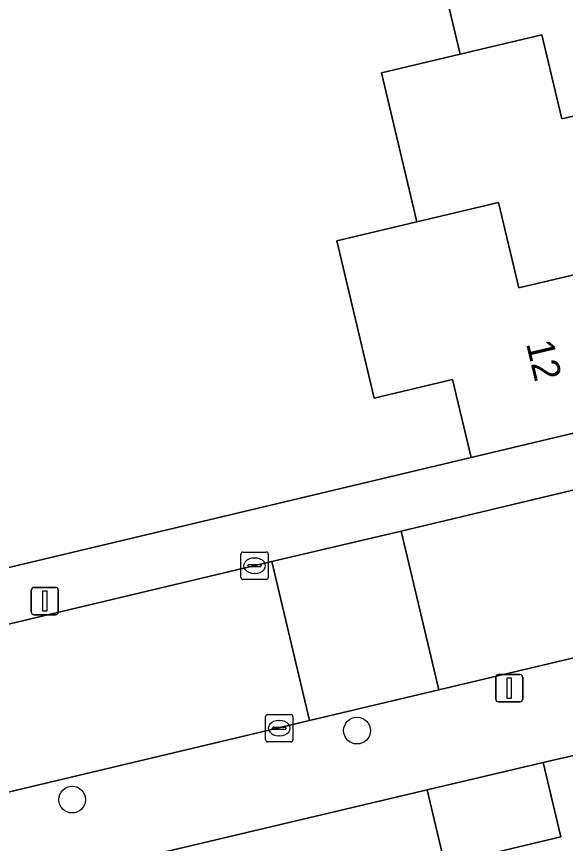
# Model space of a CAD drawing. Extents: x 158031 to 159244, y 380104 to 381214.
# Drawn here: x 158640.63 to 158660.67, y 380506.58 to 380536.8 of the extents above; entities that cross this region are included whole.
import ezdxf

# ---------------------------------------------------------------- set-up
doc = ezdxf.new("R2010")
doc.units = 0
for name, color, linetype in [('IMGEO_Boom', 7, 'Continuous'), ('IMGEO_Erf', 7, 'Continuous'), ('IMGEO_Hek', 7, 'Continuous'), ('IMGEO_Kolk', 7, 'Continuous'), ('IMGEO_Lichtmast', 7, 'Continuous'), ('IMGEO_Pand', 7, 'Continuous'), ('IMGEO_Pand_nummerreeks', 7, 'Continuous'), ('IMGEO_Rijbaan_lokaal_open', 7, 'Continuous'), ('IMGEO_Voetpad_open', 7, 'Continuous')]:
    doc.layers.add(name, color=color, linetype=linetype)

msp = doc.modelspace()

# ---------------------------------------------------------------- linework, layer by layer
at = {"layer": 'IMGEO_Boom'}
for centre in [(158653.061, 380510.703), (158642.657, 380508.181)]:
    msp.add_circle(centre, 0.489, dxfattribs=at)
at = {"layer": 'IMGEO_Erf'}
for points in [[(158637.101, 380515.894), (158657.23, 380520.681), (158656.55, 380523.537), (158653.686, 380522.859), (158652.326, 380528.605), (158655.25, 380529.297), (158653.959, 380534.752), (158656.825, 380535.43), (158655.58, 380540.691)], [(158674.757, 380513.096), (158675.408, 380510.373), (158671.171, 380509.36), (158670.52, 380512.083), (158669.308, 380511.793), (158669.959, 380509.07), (158665.842, 380508.085), (158661.725, 380507.1), (158661.074, 380509.823), (158659.856, 380509.542), (158660.505, 380506.818), (158656.272, 380505.81), (158655.623, 380508.533), (158636.06, 380503.911)]]:
    msp.add_lwpolyline(points, dxfattribs=at)
at = {"layer": 'IMGEO_Hek'}
msp.add_lwpolyline([(158637.101, 380515.894), (158657.23, 380520.681)], dxfattribs=at)
at = {"layer": 'IMGEO_Kolk'}
for p, q in [((158648.82, 380516.305), (158648.82, 380517.157)), ((158648.895, 380517.231), (158649.747, 380517.231)), ((158649.308, 380517.011), (158649.333, 380517.011)), ((158649.821, 380517.157), (158649.821, 380516.305)), ((158649.079, 380516.725), (158649.079, 380516.737)), ((158649.122, 380516.774), (158649.52, 380516.774)), ((158649.563, 380516.737), (158649.563, 380516.725)), ((158649.517, 380516.688), (158649.119, 380516.688)), ((158649.331, 380516.451), (158649.306, 380516.451)), ((158649.747, 380516.231), (158648.895, 380516.231)), ((158649.796, 380511.291), (158650.648, 380511.291)), ((158649.721, 380510.365), (158649.721, 380511.217)), ((158650.209, 380511.071), (158650.234, 380511.071)), ((158650.722, 380511.217), (158650.722, 380510.365)), ((158649.98, 380510.785), (158649.98, 380510.797)), ((158650.418, 380510.748), (158650.02, 380510.748)), ((158650.023, 380510.834), (158650.421, 380510.834)), ((158650.464, 380510.797), (158650.464, 380510.785)), ((158650.232, 380510.511), (158650.207, 380510.511)), ((158650.648, 380510.291), (158649.796, 380510.291))]:
    msp.add_line(p, q, dxfattribs=at)
for points in [[(158648.82, 380516.305), (158648.82, 380517.157)], [(158648.895, 380517.231), (158649.747, 380517.231)], [(158649.821, 380517.157), (158649.821, 380516.305)], [(158649.747, 380516.231), (158648.895, 380516.231)], [(158649.796, 380511.291), (158650.648, 380511.291)], [(158649.721, 380510.365), (158649.721, 380511.217)], [(158650.722, 380511.217), (158650.722, 380510.365)], [(158650.648, 380510.291), (158649.796, 380510.291)]]:
    msp.add_lwpolyline(points, dxfattribs=at)
for centre, radius, start, end in [((158648.897, 380517.155), 0.0765, 91.552, 178.448), ((158648.897, 380517.155), 0.0765, 91.552, 178.448), ((158649.745, 380517.155), 0.0765, 1.552, 88.448), ((158649.745, 380517.155), 0.0765, 1.552, 88.448), ((158649.119, 380516.734), 0.0403, 85.8775, 175.7526), ((158649.116, 380516.724), 0.0366, 178.938, 274.7102), ((158649.52, 380516.731), 0.043, 264.8664, 352.4533), ((158649.524, 380516.736), 0.0386, 1.7309, 96.639), ((158648.897, 380516.307), 0.0765, 181.552, 268.448), ((158648.897, 380516.307), 0.0765, 181.552, 268.448), ((158649.745, 380516.307), 0.0765, 271.552, 358.448), ((158649.745, 380516.307), 0.0765, 271.552, 358.448), ((158649.798, 380511.215), 0.0765, 91.552, 178.448), ((158649.798, 380511.215), 0.0765, 91.552, 178.448), ((158650.646, 380511.215), 0.0765, 1.552, 88.448), ((158650.646, 380511.215), 0.0765, 1.552, 88.448), ((158650.02, 380510.794), 0.0403, 85.8775, 175.7526), ((158650.017, 380510.784), 0.0366, 178.938, 274.7102), ((158650.421, 380510.791), 0.043, 264.8664, 352.4533), ((158650.425, 380510.796), 0.0386, 1.7309, 96.639), ((158649.798, 380510.367), 0.0765, 181.552, 268.448), ((158649.798, 380510.367), 0.0765, 181.552, 268.448), ((158650.646, 380510.367), 0.0765, 271.552, 358.448), ((158650.646, 380510.367), 0.0765, 271.552, 358.448)]:
    msp.add_arc(centre, radius, start, end, dxfattribs=at)
for centre, major_axis, ratio, start_param, end_param in [((158649.307, 380516.731), (-0.387, 0.002), 0.722429, 4.712389, 7.853982), ((158649.332, 380516.731), (-0.39, 0.002), 0.717154, 1.570796, 4.712389), ((158650.208, 380510.791), (-0.387, 0.002), 0.722429, 4.712389, 7.853982), ((158650.233, 380510.791), (-0.39, 0.002), 0.717154, 1.570796, 4.712389)]:
    msp.add_ellipse(centre, major_axis=major_axis, ratio=ratio, start_param=start_param, end_param=end_param, dxfattribs=at)
at = {"layer": 'IMGEO_Lichtmast'}
for p, q in [((158641.161, 380515.04), (158641.161, 380515.84)), ((158641.161, 380515.84), (158641.161, 380515.04)), ((158641.261, 380515.94), (158642.051, 380515.94)), ((158642.051, 380515.94), (158641.261, 380515.94)), ((158642.151, 380515.84), (158642.151, 380515.04)), ((158642.151, 380515.04), (158642.151, 380515.84)), ((158642.051, 380514.94), (158641.261, 380514.94)), ((158641.261, 380514.94), (158642.051, 380514.94)), ((158658.125, 380511.853), (158658.125, 380512.653)), ((158658.125, 380512.653), (158658.125, 380511.853)), ((158658.225, 380512.753), (158659.015, 380512.753)), ((158659.015, 380512.753), (158658.225, 380512.753)), ((158659.115, 380512.653), (158659.115, 380511.853)), ((158659.115, 380511.853), (158659.115, 380512.653)), ((158659.015, 380511.753), (158658.225, 380511.753)), ((158658.225, 380511.753), (158659.015, 380511.753))]:
    msp.add_line(p, q, dxfattribs=at)
for points in [[(158641.581, 380515.815), (158641.731, 380515.815), (158641.731, 380515.065), (158641.581, 380515.065), (158641.581, 380515.815)], [(158658.545, 380512.628), (158658.695, 380512.628), (158658.695, 380511.878), (158658.545, 380511.878), (158658.545, 380512.628)]]:
    msp.add_lwpolyline(points, dxfattribs=at)
for centre, start, end in [((158641.261, 380515.84), 90, 180), ((158641.261, 380515.84), 90, 180), ((158642.051, 380515.84), 0, 90), ((158642.051, 380515.84), 360, 90), ((158641.261, 380515.04), 180, 270), ((158641.261, 380515.04), 180, 270), ((158642.051, 380515.04), 270, 0), ((158642.051, 380515.04), 270, 0), ((158658.225, 380512.653), 90, 180), ((158658.225, 380512.653), 90, 180), ((158659.015, 380512.653), 0, 90), ((158659.015, 380512.653), 360, 90), ((158658.225, 380511.853), 180, 270), ((158658.225, 380511.853), 180, 270), ((158659.015, 380511.853), 270, 0), ((158659.015, 380511.853), 270, 0)]:
    msp.add_arc(centre, 0.1, start, end, dxfattribs=at)
at = {"layer": 'IMGEO_Pand'}
for points in [[(158665.611, 380543.062), (158655.58, 380540.691), (158656.825, 380535.43), (158659.811, 380536.136), (158660.537, 380533.065), (158663.523, 380533.772), (158666.257, 380534.419), (158664.988, 380539.78), (158666.313, 380540.094)], [(158655.25, 380529.297), (158658.233, 380530.003), (158658.972, 380526.882), (158662.018, 380527.603), (158664.826, 380528.268), (158663.523, 380533.772), (158660.537, 380533.065), (158659.811, 380536.136), (158656.825, 380535.43), (158653.959, 380534.752)], [(158655.25, 380529.297), (158652.326, 380528.605), (158653.686, 380522.859), (158656.55, 380523.537), (158657.23, 380520.681), (158663.321, 380522.131), (158663.308, 380522.189), (158663.252, 380522.422), (158662.018, 380527.603), (158658.972, 380526.882), (158658.233, 380530.003)], [(158655.623, 380508.533), (158656.272, 380505.81), (158660.505, 380506.818), (158659.856, 380509.542)]]:
    msp.add_lwpolyline(points, close=True, dxfattribs=at)
at = {"layer": 'IMGEO_Rijbaan_lokaal_open'}
msp.add_lwpolyline([(158669.558, 380521.549), (158654.673, 380517.996), (158656.047, 380512.19), (158673.245, 380516.279)], dxfattribs=at)
for points in [[(158651.329, 380511.074), (158656.047, 380512.19), (158654.673, 380517.996), (158649.95, 380516.879)], [(158651.329, 380511.074), (158649.95, 380516.879), (158623.075, 380510.483), (158580.936, 380500.512), (158569.608, 380497.828), (158570.966, 380492.021), (158612.772, 380501.896), (158617.159, 380502.945), (158621.203, 380503.911)]]:
    msp.add_lwpolyline(points, close=True, dxfattribs=at)
at = {"layer": 'IMGEO_Voetpad_open'}
for points in [[(158673.299, 380523.71), (158671.839, 380529.953), (158669.106, 380529.299), (158669.38, 380528.119), (158670.426, 380523.886), (158667.671, 380523.214), (158663.308, 380522.189), (158663.321, 380522.131), (158657.23, 380520.681), (158637.101, 380515.894)], [(158623.075, 380510.483), (158649.95, 380516.879), (158654.673, 380517.996), (158669.558, 380521.549)], [(158673.245, 380516.279), (158656.047, 380512.19), (158651.329, 380511.074), (158621.203, 380503.911), (158617.159, 380502.945), (158617.449, 380499.44), (158621.222, 380500.303), (158625.623, 380501.336), (158626.674, 380501.666), (158630.905, 380502.678), (158632.121, 380502.969), (158636.06, 380503.911), (158655.623, 380508.533), (158659.856, 380509.542)], [(158659.856, 380509.542), (158661.074, 380509.823), (158665.191, 380510.808), (158669.308, 380511.793), (158670.52, 380512.083), (158674.757, 380513.096)]]:
    msp.add_lwpolyline(points, dxfattribs=at)

# ---------------------------------------------------------------- texts
at = {"layer": 'IMGEO_Pand_nummerreeks'}
msp.add_text('12', height=1, rotation=283.3216, dxfattribs=at).set_placement((158659.232, 380524.854))

doc.saveas('drawing.dxf')
